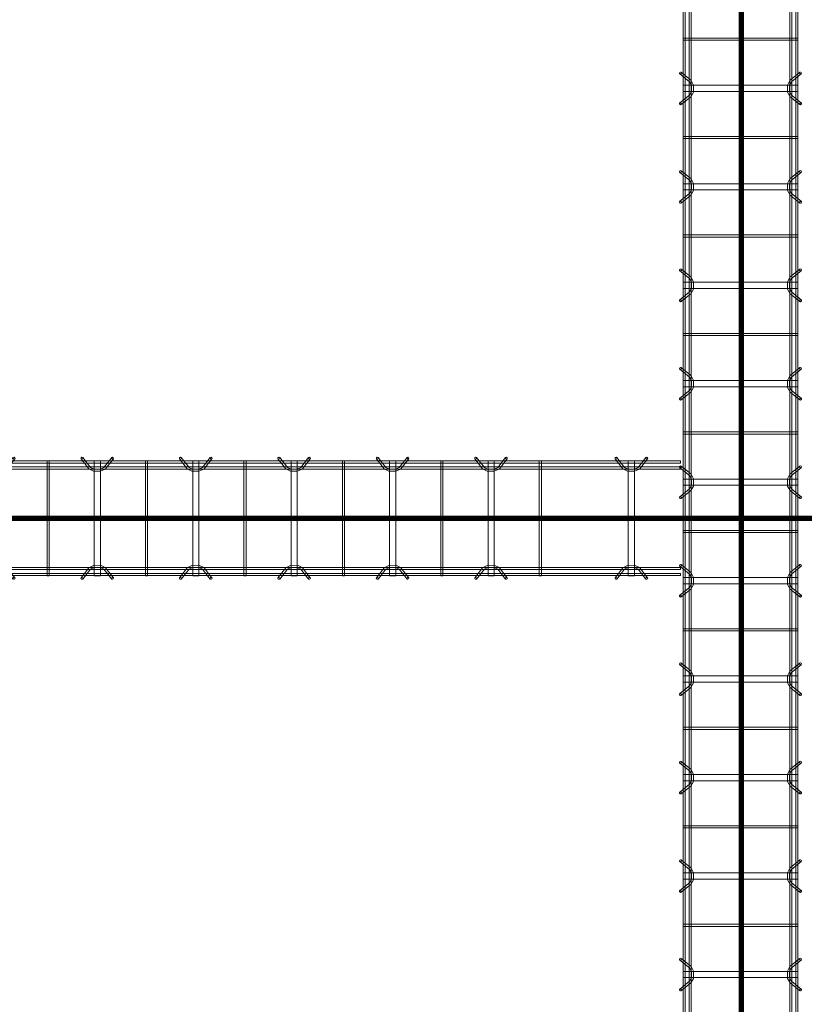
# Model space of a CAD drawing. Header units: inches. Extents: x -4136 to 1945, y -6639 to 12387.
# Tile 458 of 656: x -2752 to -2656, y 11068 to 11188. Entities that reach past the tile are written whole.
import ezdxf

# ---------------------------------------------------------------- set-up
doc = ezdxf.new("R2010")
doc.units = ezdxf.units.IN
doc.header["$MEASUREMENT"] = 0
doc.layers.add('A-GENM', color=7, linetype='Continuous', lineweight=9)
doc.layers.add('S-BEAM', color=7, linetype='Continuous', lineweight=9)

# ---------------------------------------------------------------- blocks, each defined once
blk = doc.blocks.new('Dowel bar assembly - Dowel bar assembly-669756-SLAB ON GROUND JOINTS')
at = {"layer": 'S-BEAM', "color": 253, "true_color": 0xaaaaaa}
for p, q in [((2175, 1.98), (0, 1.98)), ((0, 1.72), (2175, 1.72)), ((2175, 1.25), (0, 1.25)), ((1168.02, 2.23), (1168.97, 1.03)), ((1169.18, 1.19), (1168.23, 2.39)), ((1169.62, 1.99), (1169.62, -12.01)), ((1170.38, 1.99), (1169.62, 1.99)), ((1169.62, 1.99), (1170.38, 1.99)), ((1170.38, -12.01), (1170.38, 1.99)), ((1171.76, 2.39), (1170.81, 1.19)), ((1171.01, 1.03), (1171.96, 2.23)), ((1175.87, 1.99), (1175.87, -12.01)), ((1176.13, 1.99), (1175.87, 1.99)), ((1175.87, 1.99), (1176.13, 1.99)), ((1176.13, -12.01), (1176.13, 1.99)), ((1180.02, 2.23), (1180.97, 1.03)), ((1181.18, 1.19), (1180.23, 2.39)), ((1181.62, 1.99), (1181.62, -12.01)), ((1182.38, 1.99), (1181.62, 1.99)), ((1181.62, 1.99), (1182.38, 1.99)), ((1182.38, -12.01), (1182.38, 1.99)), ((1183.76, 2.39), (1182.81, 1.19)), ((1183.01, 1.03), (1183.96, 2.23)), ((1187.87, 1.99), (1187.87, -12.01)), ((1188.13, 1.99), (1187.87, 1.99)), ((1187.87, 1.99), (1188.13, 1.99)), ((1188.13, -12.01), (1188.13, 1.99)), ((1192.02, 2.23), (1192.97, 1.03)), ((1193.18, 1.19), (1192.23, 2.39)), ((1193.62, 1.99), (1193.62, -12.01)), ((1194.38, 1.99), (1193.62, 1.99)), ((1193.62, 1.99), (1194.38, 1.99)), ((1194.38, -12.01), (1194.38, 1.99)), ((1195.76, 2.39), (1194.81, 1.19)), ((1195.01, 1.03), (1195.96, 2.23)), ((1199.87, 1.99), (1199.87, -12.01)), ((1200.13, 1.99), (1199.87, 1.99)), ((1199.87, 1.99), (1200.13, 1.99)), ((1200.13, -12.01), (1200.13, 1.99)), ((1204.02, 2.23), (1204.97, 1.03)), ((1205.18, 1.19), (1204.23, 2.39)), ((1205.62, 1.99), (1205.62, -12.01)), ((1206.38, 1.99), (1205.62, 1.99)), ((1205.62, 1.99), (1206.38, 1.99)), ((1206.38, -12.01), (1206.38, 1.99)), ((1207.76, 2.39), (1206.81, 1.19)), ((1207.01, 1.03), (1207.96, 2.23)), ((1211.87, 1.99), (1211.87, -12.01)), ((1212.13, 1.99), (1211.87, 1.99)), ((1211.87, 1.99), (1212.13, 1.99)), ((1212.13, -12.01), (1212.13, 1.99)), ((1216.02, 2.23), (1216.97, 1.03)), ((1217.18, 1.19), (1216.23, 2.39)), ((1217.62, 1.99), (1217.62, -12.01)), ((1218.38, 1.99), (1217.62, 1.99)), ((1217.62, 1.99), (1218.38, 1.99)), ((1218.38, -12.01), (1218.38, 1.99)), ((1219.76, 2.39), (1218.81, 1.19)), ((1219.01, 1.03), (1219.96, 2.23)), ((1223.87, 1.99), (1223.87, -12.01)), ((1224.13, 1.99), (1223.87, 1.99)), ((1223.87, 1.99), (1224.13, 1.99)), ((1224.13, -12.01), (1224.13, 1.99)), ((1228.02, 2.23), (1228.97, 1.03)), ((1229.18, 1.19), (1228.23, 2.39)), ((1229.62, 1.99), (1229.62, -12.01)), ((1230.38, 1.99), (1229.62, 1.99)), ((1229.62, 1.99), (1230.38, 1.99)), ((1230.38, -12.01), (1230.38, 1.99)), ((1231.76, 2.39), (1230.81, 1.19)), ((1231.01, 1.03), (1231.96, 2.23)), ((1235.87, 1.99), (1235.87, -12.01)), ((1236.13, 1.99), (1235.87, 1.99)), ((1235.87, 1.99), (1236.13, 1.99)), ((1236.13, -12.01), (1236.13, 1.99)), ((1240.02, 2.23), (1240.97, 1.03)), ((1241.18, 1.19), (1240.23, 2.39)), ((1241.62, 1.99), (1241.62, -12.01)), ((1242.38, 1.99), (1241.62, 1.99)), ((1241.62, 1.99), (1242.38, 1.99)), ((1242.38, -12.01), (1242.38, 1.99)), ((1243.76, 2.39), (1242.81, 1.19)), ((1243.01, 1.03), (1243.96, 2.23)), ((1247.87, 1.99), (1247.87, -12.01)), ((1248.13, 1.99), (1247.87, 1.99)), ((1247.87, 1.99), (1248.13, 1.99)), ((1248.13, -12.01), (1248.13, 1.99)), ((1252.02, 2.23), (1252.97, 1.03)), ((1253.18, 1.19), (1252.23, 2.39)), ((1253.62, 1.99), (1253.62, -12.01)), ((1254.38, 1.99), (1253.62, 1.99)), ((1253.62, 1.99), (1254.38, 1.99)), ((1254.38, -12.01), (1254.38, 1.99)), ((1255.76, 2.39), (1254.81, 1.19)), ((1255.01, 1.03), (1255.96, 2.23)), ((1259.87, 1.99), (1259.87, -12.01)), ((1260.13, 1.99), (1259.87, 1.99)), ((1259.87, 1.99), (1260.13, 1.99)), ((1260.13, -12.01), (1260.13, 1.99)), ((1264.02, 2.23), (1264.97, 1.03)), ((1265.18, 1.19), (1264.23, 2.39)), ((1265.62, 1.99), (1265.62, -12.01)), ((1266.38, 1.99), (1265.62, 1.99)), ((1265.62, 1.99), (1266.38, 1.99)), ((1266.38, -12.01), (1266.38, 1.99)), ((1267.76, 2.39), (1266.81, 1.19)), ((1267.01, 1.03), (1267.96, 2.23)), ((1271.87, 1.99), (1271.87, -12.01)), ((1272.13, 1.99), (1271.87, 1.99)), ((1271.87, 1.99), (1272.13, 1.99)), ((1272.13, -12.01), (1272.13, 1.99)), ((1276.02, 2.23), (1276.97, 1.03)), ((1277.18, 1.19), (1276.23, 2.39)), ((1277.62, 1.99), (1277.62, -12.01)), ((1278.38, 1.99), (1277.62, 1.99)), ((1277.62, 1.99), (1278.38, 1.99)), ((1278.38, -12.01), (1278.38, 1.99)), ((1279.76, 2.39), (1278.81, 1.19)), ((1279.01, 1.03), (1279.96, 2.23)), ((1283.87, 1.99), (1283.87, -12.01)), ((1284.13, 1.99), (1283.87, 1.99)), ((1283.87, 1.99), (1284.13, 1.99)), ((1284.13, -12.01), (1284.13, 1.99)), ((0, 0.99), (2175, 0.99)), ((2175, -11.01), (0, -11.01)), ((0, -11.27), (2175, -11.27)), ((2175, -11.74), (0, -11.74)), ((0, -12), (2175, -12)), ((1168.97, -11.05), (1168.02, -12.25)), ((1168.23, -12.41), (1169.18, -11.21)), ((1170.81, -11.21), (1171.76, -12.41)), ((1171.96, -12.25), (1171.01, -11.05)), ((1180.97, -11.05), (1180.02, -12.25)), ((1180.23, -12.41), (1181.18, -11.21)), ((1182.81, -11.21), (1183.76, -12.41)), ((1183.96, -12.25), (1183.01, -11.05)), ((1192.97, -11.05), (1192.02, -12.25)), ((1192.23, -12.41), (1193.18, -11.21)), ((1194.81, -11.21), (1195.76, -12.41)), ((1195.96, -12.25), (1195.01, -11.05)), ((1204.97, -11.05), (1204.02, -12.25)), ((1204.23, -12.41), (1205.18, -11.21)), ((1206.81, -11.21), (1207.76, -12.41)), ((1207.96, -12.25), (1207.01, -11.05)), ((1216.97, -11.05), (1216.02, -12.25)), ((1216.23, -12.41), (1217.18, -11.21)), ((1218.81, -11.21), (1219.76, -12.41)), ((1219.96, -12.25), (1219.01, -11.05)), ((1228.97, -11.05), (1228.02, -12.25)), ((1228.23, -12.41), (1229.18, -11.21)), ((1230.81, -11.21), (1231.76, -12.41)), ((1231.96, -12.25), (1231.01, -11.05)), ((1240.97, -11.05), (1240.02, -12.25)), ((1240.23, -12.41), (1241.18, -11.21)), ((1242.81, -11.21), (1243.76, -12.41)), ((1243.96, -12.25), (1243.01, -11.05)), ((1252.97, -11.05), (1252.02, -12.25)), ((1252.23, -12.41), (1253.18, -11.21)), ((1254.81, -11.21), (1255.76, -12.41)), ((1255.96, -12.25), (1255.01, -11.05)), ((1264.97, -11.05), (1264.02, -12.25)), ((1264.23, -12.41), (1265.18, -11.21)), ((1266.81, -11.21), (1267.76, -12.41)), ((1267.96, -12.25), (1267.01, -11.05)), ((1276.97, -11.05), (1276.02, -12.25)), ((1276.23, -12.41), (1277.18, -11.21)), ((1278.81, -11.21), (1279.76, -12.41)), ((1279.96, -12.25), (1279.01, -11.05)), ((1170.38, -12.01), (1169.62, -12.01)), ((1169.62, -12.01), (1170.38, -12.01)), ((1176.13, -12.01), (1175.87, -12.01)), ((1175.87, -12.01), (1176.13, -12.01)), ((1182.38, -12.01), (1181.62, -12.01)), ((1181.62, -12.01), (1182.38, -12.01)), ((1188.13, -12.01), (1187.87, -12.01)), ((1187.87, -12.01), (1188.13, -12.01)), ((1194.38, -12.01), (1193.62, -12.01)), ((1193.62, -12.01), (1194.38, -12.01)), ((1200.13, -12.01), (1199.87, -12.01)), ((1199.87, -12.01), (1200.13, -12.01)), ((1206.38, -12.01), (1205.62, -12.01)), ((1205.62, -12.01), (1206.38, -12.01)), ((1212.13, -12.01), (1211.87, -12.01)), ((1211.87, -12.01), (1212.13, -12.01)), ((1218.38, -12.01), (1217.62, -12.01)), ((1217.62, -12.01), (1218.38, -12.01)), ((1224.13, -12.01), (1223.87, -12.01)), ((1223.87, -12.01), (1224.13, -12.01)), ((1230.38, -12.01), (1229.62, -12.01)), ((1229.62, -12.01), (1230.38, -12.01)), ((1236.13, -12.01), (1235.87, -12.01)), ((1235.87, -12.01), (1236.13, -12.01)), ((1242.38, -12.01), (1241.62, -12.01)), ((1241.62, -12.01), (1242.38, -12.01)), ((1248.13, -12.01), (1247.87, -12.01)), ((1247.87, -12.01), (1248.13, -12.01)), ((1254.38, -12.01), (1253.62, -12.01)), ((1253.62, -12.01), (1254.38, -12.01)), ((1260.13, -12.01), (1259.87, -12.01)), ((1259.87, -12.01), (1260.13, -12.01)), ((1266.38, -12.01), (1265.62, -12.01)), ((1265.62, -12.01), (1266.38, -12.01)), ((1272.13, -12.01), (1271.87, -12.01)), ((1271.87, -12.01), (1272.13, -12.01)), ((1278.38, -12.01), (1277.62, -12.01)), ((1277.62, -12.01), (1278.38, -12.01)), ((1284.13, -12.01), (1283.87, -12.01)), ((1283.87, -12.01), (1284.13, -12.01))]:
    blk.add_line(p, q, dxfattribs=at)
at = {"layer": 'S-BEAM', "color": 253, "true_color": 0xaaaaaa, "flags": 128}
for points in [[(1168.97, 1.03), (1169.53, 0.73), (1170.39, 0.72), (1170.97, 0.99), (1171.01, 1.03)], [(1169.18, 1.19), (1169.62, 0.97), (1170.38, 0.98), (1170.81, 1.19)], [(1180.97, 1.03), (1181.53, 0.73), (1182.39, 0.72), (1182.97, 0.99), (1183.01, 1.03)], [(1181.18, 1.19), (1181.62, 0.97), (1182.38, 0.98), (1182.81, 1.19)], [(1192.97, 1.03), (1193.53, 0.73), (1194.39, 0.72), (1194.97, 0.99), (1195.01, 1.03)], [(1193.18, 1.19), (1193.62, 0.97), (1194.38, 0.98), (1194.81, 1.19)], [(1204.97, 1.03), (1205.53, 0.73), (1206.39, 0.72), (1206.97, 0.99), (1207.01, 1.03)], [(1205.18, 1.19), (1205.62, 0.97), (1206.38, 0.98), (1206.81, 1.19)], [(1216.97, 1.03), (1217.53, 0.73), (1218.39, 0.72), (1218.97, 0.99), (1219.01, 1.03)], [(1217.18, 1.19), (1217.62, 0.97), (1218.38, 0.98), (1218.81, 1.19)], [(1228.97, 1.03), (1229.53, 0.73), (1230.39, 0.72), (1230.97, 0.99), (1231.01, 1.03)], [(1229.18, 1.19), (1229.62, 0.97), (1230.38, 0.98), (1230.81, 1.19)], [(1240.97, 1.03), (1241.53, 0.73), (1242.39, 0.72), (1242.97, 0.99), (1243.01, 1.03)], [(1241.18, 1.19), (1241.62, 0.97), (1242.38, 0.98), (1242.81, 1.19)], [(1252.97, 1.03), (1253.53, 0.73), (1254.39, 0.72), (1254.97, 0.99), (1255.01, 1.03)], [(1253.18, 1.19), (1253.62, 0.97), (1254.38, 0.98), (1254.81, 1.19)], [(1264.97, 1.03), (1265.53, 0.73), (1266.39, 0.72), (1266.97, 0.99), (1267.01, 1.03)], [(1265.18, 1.19), (1265.62, 0.97), (1266.38, 0.98), (1266.81, 1.19)], [(1276.97, 1.03), (1277.53, 0.73), (1278.39, 0.72), (1278.97, 0.99), (1279.01, 1.03)], [(1277.18, 1.19), (1277.62, 0.97), (1278.38, 0.98), (1278.81, 1.19)], [(1168.97, -11.05), (1169.53, -10.75), (1170.39, -10.74), (1170.97, -11.01), (1171.01, -11.05)], [(1180.97, -11.05), (1181.53, -10.75), (1182.39, -10.74), (1182.97, -11.01), (1183.01, -11.05)], [(1192.97, -11.05), (1193.53, -10.75), (1194.39, -10.74), (1194.97, -11.01), (1195.01, -11.05)], [(1204.97, -11.05), (1205.53, -10.75), (1206.39, -10.74), (1206.97, -11.01), (1207.01, -11.05)], [(1216.97, -11.05), (1217.53, -10.75), (1218.39, -10.74), (1218.97, -11.01), (1219.01, -11.05)], [(1228.97, -11.05), (1229.53, -10.75), (1230.39, -10.74), (1230.97, -11.01), (1231.01, -11.05)], [(1240.97, -11.05), (1241.53, -10.75), (1242.39, -10.74), (1242.97, -11.01), (1243.01, -11.05)], [(1252.97, -11.05), (1253.53, -10.75), (1254.39, -10.74), (1254.97, -11.01), (1255.01, -11.05)], [(1264.97, -11.05), (1265.53, -10.75), (1266.39, -10.74), (1266.97, -11.01), (1267.01, -11.05)], [(1276.97, -11.05), (1277.53, -10.75), (1278.39, -10.74), (1278.97, -11.01), (1279.01, -11.05)], [(1169.18, -11.21), (1169.62, -10.99), (1170.38, -11), (1170.81, -11.21)], [(1181.18, -11.21), (1181.62, -10.99), (1182.38, -11), (1182.81, -11.21)], [(1193.18, -11.21), (1193.62, -10.99), (1194.38, -11), (1194.81, -11.21)], [(1205.18, -11.21), (1205.62, -10.99), (1206.38, -11), (1206.81, -11.21)], [(1217.18, -11.21), (1217.62, -10.99), (1218.38, -11), (1218.81, -11.21)], [(1229.18, -11.21), (1229.62, -10.99), (1230.38, -11), (1230.81, -11.21)], [(1241.18, -11.21), (1241.62, -10.99), (1242.38, -11), (1242.81, -11.21)], [(1253.18, -11.21), (1253.62, -10.99), (1254.38, -11), (1254.81, -11.21)], [(1265.18, -11.21), (1265.62, -10.99), (1266.38, -11), (1266.81, -11.21)], [(1277.18, -11.21), (1277.62, -10.99), (1278.38, -11), (1278.81, -11.21)]]:
    blk.add_lwpolyline(points, dxfattribs=at)
at = {"layer": 'S-BEAM', "color": 253, "true_color": 0xaaaaaa}
for centre, major_axis, start_param, end_param in [((1168.12, 2.31), (0.101, 0.08), 5.709265, 8.850858), ((1171.86, 2.31), (-0.101, 0.08), 3.715513, 6.857105), ((1180.12, 2.31), (0.101, 0.08), 5.709265, 8.850858), ((1183.86, 2.31), (-0.101, 0.08), 3.715513, 6.857105), ((1192.12, 2.31), (0.101, 0.08), 5.709265, 8.850858), ((1195.86, 2.31), (-0.101, 0.08), 3.715513, 6.857105), ((1204.12, 2.31), (0.101, 0.08), 5.709265, 8.850858), ((1207.86, 2.31), (-0.101, 0.08), 3.715513, 6.857105), ((1216.12, 2.31), (0.101, 0.08), 5.709265, 8.850858), ((1219.86, 2.31), (-0.101, 0.08), 3.715513, 6.857105), ((1228.12, 2.31), (0.101, 0.08), 5.709265, 8.850858), ((1231.86, 2.31), (-0.101, 0.08), 3.715513, 6.857105), ((1240.12, 2.31), (0.101, 0.08), 5.709265, 8.850858), ((1243.86, 2.31), (-0.101, 0.08), 3.715513, 6.857105), ((1252.12, 2.31), (0.101, 0.08), 5.709265, 8.850858), ((1255.86, 2.31), (-0.101, 0.08), 3.715513, 6.857105), ((1264.12, 2.31), (0.101, 0.08), 5.709265, 8.850858), ((1267.86, 2.31), (-0.101, 0.08), 3.715513, 6.857105), ((1276.12, 2.31), (0.101, 0.08), 5.709265, 8.850858), ((1279.86, 2.31), (-0.101, 0.08), 3.715513, 6.857105), ((1168.12, 2.31), (0.101, 0.08), 2.567673, 5.709265), ((1171.86, 2.31), (-0.101, 0.08), 0.57392, 3.715513), ((1180.12, 2.31), (0.101, 0.08), 2.567673, 5.709265), ((1183.86, 2.31), (-0.101, 0.08), 0.57392, 3.715513), ((1192.12, 2.31), (0.101, 0.08), 2.567673, 5.709265), ((1195.86, 2.31), (-0.101, 0.08), 0.57392, 3.715513), ((1204.12, 2.31), (0.101, 0.08), 2.567673, 5.709265), ((1207.86, 2.31), (-0.101, 0.08), 0.57392, 3.715513), ((1216.12, 2.31), (0.101, 0.08), 2.567673, 5.709265), ((1219.86, 2.31), (-0.101, 0.08), 0.57392, 3.715513), ((1228.12, 2.31), (0.101, 0.08), 2.567673, 5.709265), ((1231.86, 2.31), (-0.101, 0.08), 0.57392, 3.715513), ((1240.12, 2.31), (0.101, 0.08), 2.567673, 5.709265), ((1243.86, 2.31), (-0.101, 0.08), 0.57392, 3.715513), ((1252.12, 2.31), (0.101, 0.08), 2.567673, 5.709265), ((1255.86, 2.31), (-0.101, 0.08), 0.57392, 3.715513), ((1264.12, 2.31), (0.101, 0.08), 2.567673, 5.709265), ((1267.86, 2.31), (-0.101, 0.08), 0.57392, 3.715513), ((1276.12, 2.31), (0.101, 0.08), 2.567673, 5.709265), ((1279.86, 2.31), (-0.101, 0.08), 0.57392, 3.715513), ((1168.12, -12.33), (-0.101, 0.08), 3.715513, 6.857105), ((1168.12, -12.33), (-0.101, 0.08), 0.57392, 3.715513), ((1171.86, -12.33), (0.101, 0.08), 5.709265, 8.850858), ((1171.86, -12.33), (0.101, 0.08), 2.567673, 5.709265), ((1180.12, -12.33), (-0.101, 0.08), 3.715513, 6.857105), ((1180.12, -12.33), (-0.101, 0.08), 0.57392, 3.715513), ((1183.86, -12.33), (0.101, 0.08), 5.709265, 8.850858), ((1183.86, -12.33), (0.101, 0.08), 2.567673, 5.709265), ((1192.12, -12.33), (-0.101, 0.08), 3.715513, 6.857105), ((1192.12, -12.33), (-0.101, 0.08), 0.57392, 3.715513), ((1195.86, -12.33), (0.101, 0.08), 5.709265, 8.850858), ((1195.86, -12.33), (0.101, 0.08), 2.567673, 5.709265), ((1204.12, -12.33), (-0.101, 0.08), 3.715513, 6.857105), ((1204.12, -12.33), (-0.101, 0.08), 0.57392, 3.715513), ((1207.86, -12.33), (0.101, 0.08), 5.709265, 8.850858), ((1207.86, -12.33), (0.101, 0.08), 2.567673, 5.709265), ((1216.12, -12.33), (-0.101, 0.08), 3.715513, 6.857105), ((1216.12, -12.33), (-0.101, 0.08), 0.57392, 3.715513), ((1219.86, -12.33), (0.101, 0.08), 5.709265, 8.850858), ((1219.86, -12.33), (0.101, 0.08), 2.567673, 5.709265), ((1228.12, -12.33), (-0.101, 0.08), 3.715513, 6.857105), ((1228.12, -12.33), (-0.101, 0.08), 0.57392, 3.715513), ((1231.86, -12.33), (0.101, 0.08), 5.709265, 8.850858), ((1231.86, -12.33), (0.101, 0.08), 2.567673, 5.709265), ((1240.12, -12.33), (-0.101, 0.08), 3.715513, 6.857105), ((1240.12, -12.33), (-0.101, 0.08), 0.57392, 3.715513), ((1243.86, -12.33), (0.101, 0.08), 5.709265, 8.850858), ((1243.86, -12.33), (0.101, 0.08), 2.567673, 5.709265), ((1252.12, -12.33), (-0.101, 0.08), 3.715513, 6.857105), ((1252.12, -12.33), (-0.101, 0.08), 0.57392, 3.715513), ((1255.86, -12.33), (0.101, 0.08), 5.709265, 8.850858), ((1255.86, -12.33), (0.101, 0.08), 2.567673, 5.709265), ((1264.12, -12.33), (-0.101, 0.08), 3.715513, 6.857105), ((1264.12, -12.33), (-0.101, 0.08), 0.57392, 3.715513), ((1267.86, -12.33), (0.101, 0.08), 5.709265, 8.850858), ((1267.86, -12.33), (0.101, 0.08), 2.567673, 5.709265), ((1276.12, -12.33), (-0.101, 0.08), 3.715513, 6.857105), ((1276.12, -12.33), (-0.101, 0.08), 0.57392, 3.715513), ((1279.86, -12.33), (0.101, 0.08), 5.709265, 8.850858), ((1279.86, -12.33), (0.101, 0.08), 2.567673, 5.709265)]:
    blk.add_ellipse(centre, major_axis=major_axis, ratio=0.816528, start_param=start_param, end_param=end_param, dxfattribs=at)
blk = doc.blocks.new('Dowel bar assembly - Dowel bar assembly-673887-SLAB ON GROUND JOINTS')
at = {"layer": 'S-BEAM', "color": 253, "true_color": 0xaaaaaa}
for p, q in [((149.1, 1.98), (0, 1.98)), ((0, 1.98), (0, 1.72)), ((0, 1.72), (0, 1.98)), ((0, 1.72), (149.1, 1.72)), ((149.1, 1.25), (0, 1.25)), ((0, 0.99), (0, 1.25)), ((0, 1.25), (0, 0.99)), ((4.02, 2.23), (4.97, 1.03)), ((5.18, 1.19), (4.23, 2.39)), ((5.63, 1.99), (5.63, -12.01)), ((6.38, 1.99), (5.63, 1.99)), ((5.63, 1.99), (6.38, 1.99)), ((6.38, -12.01), (6.38, 1.99)), ((7.76, 2.39), (6.81, 1.19)), ((7.01, 1.03), (7.96, 2.23)), ((11.87, 1.99), (11.87, -12.01)), ((12.13, 1.99), (11.87, 1.99)), ((11.87, 1.99), (12.13, 1.99)), ((12.13, -12.01), (12.13, 1.99)), ((16.02, 2.23), (16.97, 1.03)), ((17.18, 1.19), (16.23, 2.39)), ((17.63, 1.99), (17.63, -12.01)), ((18.38, 1.99), (17.63, 1.99)), ((17.63, 1.99), (18.38, 1.99)), ((18.38, -12.01), (18.38, 1.99)), ((19.76, 2.39), (18.81, 1.19)), ((19.01, 1.03), (19.96, 2.23)), ((23.87, 1.99), (23.87, -12.01)), ((24.13, 1.99), (23.87, 1.99)), ((23.87, 1.99), (24.13, 1.99)), ((24.13, -12.01), (24.13, 1.99)), ((28.02, 2.23), (28.97, 1.03)), ((29.18, 1.19), (28.23, 2.39)), ((29.63, 1.99), (29.63, -12.01)), ((30.38, 1.99), (29.63, 1.99)), ((29.63, 1.99), (30.38, 1.99)), ((30.38, -12.01), (30.38, 1.99)), ((31.76, 2.39), (30.81, 1.19)), ((31.01, 1.03), (31.96, 2.23)), ((35.87, 1.99), (35.87, -12.01)), ((36.13, 1.99), (35.87, 1.99)), ((35.87, 1.99), (36.13, 1.99)), ((36.13, -12.01), (36.13, 1.99)), ((40.02, 2.23), (40.97, 1.03)), ((41.18, 1.19), (40.23, 2.39)), ((41.63, 1.99), (41.63, -12.01)), ((42.38, 1.99), (41.63, 1.99)), ((41.63, 1.99), (42.38, 1.99)), ((42.38, -12.01), (42.38, 1.99)), ((43.76, 2.39), (42.81, 1.19)), ((43.01, 1.03), (43.96, 2.23)), ((47.87, 1.99), (47.87, -12.01)), ((48.13, 1.99), (47.87, 1.99)), ((47.87, 1.99), (48.13, 1.99)), ((48.13, -12.01), (48.13, 1.99)), ((52.02, 2.23), (52.97, 1.03)), ((53.18, 1.19), (52.23, 2.39)), ((53.63, 1.99), (53.63, -12.01)), ((54.38, 1.99), (53.63, 1.99)), ((53.63, 1.99), (54.38, 1.99)), ((54.38, -12.01), (54.38, 1.99)), ((55.76, 2.39), (54.81, 1.19)), ((55.01, 1.03), (55.96, 2.23)), ((59.87, 1.99), (59.87, -12.01)), ((60.13, 1.99), (59.87, 1.99)), ((59.87, 1.99), (60.13, 1.99)), ((60.13, -12.01), (60.13, 1.99)), ((64.02, 2.23), (64.97, 1.03)), ((65.18, 1.19), (64.23, 2.39)), ((65.63, 1.99), (65.63, -12.01)), ((66.38, 1.99), (65.63, 1.99)), ((65.63, 1.99), (66.38, 1.99)), ((66.38, -12.01), (66.38, 1.99)), ((67.76, 2.39), (66.81, 1.19)), ((67.01, 1.03), (67.96, 2.23)), ((71.87, 1.99), (71.87, -12.01)), ((72.13, 1.99), (71.87, 1.99)), ((71.87, 1.99), (72.13, 1.99)), ((72.13, -12.01), (72.13, 1.99)), ((76.02, 2.23), (76.97, 1.03)), ((77.18, 1.19), (76.23, 2.39)), ((77.63, 1.99), (77.63, -12.01)), ((78.38, 1.99), (77.63, 1.99)), ((77.63, 1.99), (78.38, 1.99)), ((78.38, -12.01), (78.38, 1.99)), ((79.76, 2.39), (78.81, 1.19)), ((79.01, 1.03), (79.96, 2.23)), ((83.87, 1.99), (83.87, -12.01)), ((84.13, 1.99), (83.87, 1.99)), ((83.87, 1.99), (84.13, 1.99)), ((84.13, -12.01), (84.13, 1.99)), ((88.02, 2.23), (88.97, 1.03)), ((89.18, 1.19), (88.23, 2.39)), ((89.63, 1.99), (89.63, -12.01)), ((90.38, 1.99), (89.63, 1.99)), ((89.63, 1.99), (90.38, 1.99)), ((90.38, -12.01), (90.38, 1.99)), ((91.76, 2.39), (90.81, 1.19)), ((91.01, 1.03), (91.96, 2.23)), ((95.87, 1.99), (95.87, -12.01)), ((96.13, 1.99), (95.87, 1.99)), ((95.87, 1.99), (96.13, 1.99)), ((96.13, -12.01), (96.13, 1.99)), ((100.02, 2.23), (100.97, 1.03)), ((101.18, 1.19), (100.23, 2.39)), ((101.63, 1.99), (101.63, -12.01)), ((102.38, 1.99), (101.63, 1.99)), ((101.63, 1.99), (102.38, 1.99)), ((102.38, -12.01), (102.38, 1.99)), ((103.76, 2.39), (102.81, 1.19)), ((103.01, 1.03), (103.96, 2.23)), ((107.87, 1.99), (107.87, -12.01)), ((108.13, 1.99), (107.87, 1.99)), ((107.87, 1.99), (108.13, 1.99)), ((108.13, -12.01), (108.13, 1.99)), ((112.02, 2.23), (112.97, 1.03)), ((113.18, 1.19), (112.23, 2.39)), ((113.63, 1.99), (113.63, -12.01)), ((114.38, 1.99), (113.63, 1.99)), ((113.63, 1.99), (114.38, 1.99)), ((114.38, -12.01), (114.38, 1.99)), ((115.76, 2.39), (114.81, 1.19)), ((115.01, 1.03), (115.96, 2.23)), ((119.87, 1.99), (119.87, -12.01)), ((120.13, 1.99), (119.87, 1.99)), ((119.87, 1.99), (120.13, 1.99)), ((120.13, -12.01), (120.13, 1.99)), ((124.02, 2.23), (124.97, 1.03)), ((125.18, 1.19), (124.23, 2.39)), ((125.63, 1.99), (125.63, -12.01)), ((126.38, 1.99), (125.63, 1.99)), ((125.63, 1.99), (126.38, 1.99)), ((126.38, -12.01), (126.38, 1.99)), ((127.76, 2.39), (126.81, 1.19)), ((127.01, 1.03), (127.96, 2.23)), ((131.87, 1.99), (131.87, -12.01)), ((132.13, 1.99), (131.87, 1.99)), ((131.87, 1.99), (132.13, 1.99)), ((132.13, -12.01), (132.13, 1.99)), ((141.13, 2.23), (142.08, 1.03)), ((142.28, 1.19), (141.33, 2.39)), ((142.73, 1.99), (142.73, -12.01)), ((143.48, 1.99), (142.73, 1.99)), ((142.73, 1.99), (143.48, 1.99)), ((143.48, -12.01), (143.48, 1.99)), ((144.86, 2.39), (143.91, 1.19)), ((144.12, 1.03), (145.07, 2.23)), ((149.1, 1.98), (149.1, 1.72)), ((149.1, 1.72), (149.1, 1.98)), ((149.1, 0.99), (149.1, 1.25)), ((149.1, 1.25), (149.1, 0.99)), ((0, 0.99), (149.1, 0.99)), ((149.1, -11.01), (0, -11.01)), ((0, -11.27), (0, -11.01)), ((0, -11.01), (0, -11.27)), ((0, -11.27), (149.1, -11.27)), ((149.1, -11.74), (0, -11.74)), ((0, -12), (0, -11.74)), ((0, -11.74), (0, -12)), ((0, -12), (149.1, -12)), ((4.97, -11.05), (4.02, -12.25)), ((4.23, -12.41), (5.18, -11.21)), ((6.81, -11.21), (7.76, -12.41)), ((7.96, -12.25), (7.01, -11.05)), ((16.97, -11.05), (16.02, -12.25)), ((16.23, -12.41), (17.18, -11.21)), ((18.81, -11.21), (19.76, -12.41)), ((19.96, -12.25), (19.01, -11.05)), ((28.97, -11.05), (28.02, -12.25)), ((28.23, -12.41), (29.18, -11.21)), ((30.81, -11.21), (31.76, -12.41)), ((31.96, -12.25), (31.01, -11.05)), ((40.97, -11.05), (40.02, -12.25)), ((40.23, -12.41), (41.18, -11.21)), ((42.81, -11.21), (43.76, -12.41)), ((43.96, -12.25), (43.01, -11.05)), ((52.97, -11.05), (52.02, -12.25)), ((52.23, -12.41), (53.18, -11.21)), ((54.81, -11.21), (55.76, -12.41)), ((55.96, -12.25), (55.01, -11.05)), ((64.97, -11.05), (64.02, -12.25)), ((64.23, -12.41), (65.18, -11.21)), ((66.81, -11.21), (67.76, -12.41)), ((67.96, -12.25), (67.01, -11.05)), ((76.97, -11.05), (76.02, -12.25)), ((76.23, -12.41), (77.18, -11.21)), ((78.81, -11.21), (79.76, -12.41)), ((79.96, -12.25), (79.01, -11.05)), ((88.97, -11.05), (88.02, -12.25)), ((88.23, -12.41), (89.18, -11.21)), ((90.81, -11.21), (91.76, -12.41)), ((91.96, -12.25), (91.01, -11.05)), ((100.97, -11.05), (100.02, -12.25)), ((100.23, -12.41), (101.18, -11.21)), ((102.81, -11.21), (103.76, -12.41)), ((103.96, -12.25), (103.01, -11.05)), ((112.97, -11.05), (112.02, -12.25)), ((112.23, -12.41), (113.18, -11.21)), ((114.81, -11.21), (115.76, -12.41)), ((115.96, -12.25), (115.01, -11.05)), ((124.97, -11.05), (124.02, -12.25)), ((124.23, -12.41), (125.18, -11.21)), ((126.81, -11.21), (127.76, -12.41)), ((127.96, -12.25), (127.01, -11.05)), ((142.08, -11.05), (141.13, -12.25)), ((141.33, -12.41), (142.28, -11.21)), ((143.91, -11.21), (144.86, -12.41)), ((145.07, -12.25), (144.12, -11.05)), ((149.1, -11.27), (149.1, -11.01)), ((149.1, -11.01), (149.1, -11.27)), ((149.1, -12), (149.1, -11.74)), ((149.1, -11.74), (149.1, -12)), ((6.38, -12.01), (5.63, -12.01)), ((5.63, -12.01), (6.38, -12.01)), ((12.13, -12.01), (11.87, -12.01)), ((11.87, -12.01), (12.13, -12.01)), ((18.38, -12.01), (17.63, -12.01)), ((17.63, -12.01), (18.38, -12.01)), ((24.13, -12.01), (23.87, -12.01)), ((23.87, -12.01), (24.13, -12.01)), ((30.38, -12.01), (29.63, -12.01)), ((29.63, -12.01), (30.38, -12.01)), ((36.13, -12.01), (35.87, -12.01)), ((35.87, -12.01), (36.13, -12.01)), ((42.38, -12.01), (41.63, -12.01)), ((41.63, -12.01), (42.38, -12.01)), ((48.13, -12.01), (47.87, -12.01)), ((47.87, -12.01), (48.13, -12.01)), ((54.38, -12.01), (53.63, -12.01)), ((53.63, -12.01), (54.38, -12.01)), ((60.13, -12.01), (59.87, -12.01)), ((59.87, -12.01), (60.13, -12.01)), ((66.38, -12.01), (65.63, -12.01)), ((65.63, -12.01), (66.38, -12.01)), ((72.13, -12.01), (71.87, -12.01)), ((71.87, -12.01), (72.13, -12.01)), ((78.38, -12.01), (77.63, -12.01)), ((77.63, -12.01), (78.38, -12.01)), ((84.13, -12.01), (83.87, -12.01)), ((83.87, -12.01), (84.13, -12.01)), ((90.38, -12.01), (89.63, -12.01)), ((89.63, -12.01), (90.38, -12.01)), ((96.13, -12.01), (95.87, -12.01)), ((95.87, -12.01), (96.13, -12.01)), ((102.38, -12.01), (101.63, -12.01)), ((101.63, -12.01), (102.38, -12.01)), ((108.13, -12.01), (107.87, -12.01)), ((107.87, -12.01), (108.13, -12.01)), ((114.38, -12.01), (113.63, -12.01)), ((113.63, -12.01), (114.38, -12.01)), ((120.13, -12.01), (119.87, -12.01)), ((119.87, -12.01), (120.13, -12.01)), ((126.38, -12.01), (125.63, -12.01)), ((125.63, -12.01), (126.38, -12.01)), ((132.13, -12.01), (131.87, -12.01)), ((131.87, -12.01), (132.13, -12.01)), ((143.48, -12.01), (142.73, -12.01)), ((142.73, -12.01), (143.48, -12.01))]:
    blk.add_line(p, q, dxfattribs=at)
at = {"layer": 'S-BEAM', "color": 253, "true_color": 0xaaaaaa, "flags": 128}
for points in [[(4.97, 1.03), (5.53, 0.73), (6.39, 0.72), (6.97, 0.99), (7.01, 1.03)], [(5.18, 1.19), (5.62, 0.97), (6.38, 0.98), (6.81, 1.19)], [(16.97, 1.03), (17.53, 0.73), (18.39, 0.72), (18.97, 0.99), (19.01, 1.03)], [(17.18, 1.19), (17.62, 0.97), (18.38, 0.98), (18.81, 1.19)], [(28.97, 1.03), (29.53, 0.73), (30.39, 0.72), (30.97, 0.99), (31.01, 1.03)], [(29.18, 1.19), (29.62, 0.97), (30.38, 0.98), (30.81, 1.19)], [(40.97, 1.03), (41.53, 0.73), (42.39, 0.72), (42.97, 0.99), (43.01, 1.03)], [(41.18, 1.19), (41.62, 0.97), (42.38, 0.98), (42.81, 1.19)], [(52.97, 1.03), (53.53, 0.73), (54.39, 0.72), (54.97, 0.99), (55.01, 1.03)], [(53.18, 1.19), (53.62, 0.97), (54.38, 0.98), (54.81, 1.19)], [(64.97, 1.03), (65.53, 0.73), (66.39, 0.72), (66.97, 0.99), (67.01, 1.03)], [(65.18, 1.19), (65.62, 0.97), (66.38, 0.98), (66.81, 1.19)], [(76.97, 1.03), (77.53, 0.73), (78.39, 0.72), (78.97, 0.99), (79.01, 1.03)], [(77.18, 1.19), (77.62, 0.97), (78.38, 0.98), (78.81, 1.19)], [(88.97, 1.03), (89.53, 0.73), (90.39, 0.72), (90.97, 0.99), (91.01, 1.03)], [(89.18, 1.19), (89.62, 0.97), (90.38, 0.98), (90.81, 1.19)], [(100.97, 1.03), (101.53, 0.73), (102.39, 0.72), (102.97, 0.99), (103.01, 1.03)], [(101.18, 1.19), (101.62, 0.97), (102.38, 0.98), (102.81, 1.19)], [(112.97, 1.03), (113.53, 0.73), (114.39, 0.72), (114.97, 0.99), (115.01, 1.03)], [(113.18, 1.19), (113.62, 0.97), (114.38, 0.98), (114.81, 1.19)], [(124.97, 1.03), (125.53, 0.73), (126.39, 0.72), (126.97, 0.99), (127.01, 1.03)], [(125.18, 1.19), (125.62, 0.97), (126.38, 0.98), (126.81, 1.19)], [(142.08, 1.03), (142.63, 0.73), (143.49, 0.72), (144.08, 0.99), (144.12, 1.03)], [(142.28, 1.19), (142.73, 0.97), (143.49, 0.98), (143.91, 1.19)], [(4.97, -11.05), (5.53, -10.75), (6.39, -10.74), (6.97, -11.01), (7.01, -11.05)], [(16.97, -11.05), (17.53, -10.75), (18.39, -10.74), (18.97, -11.01), (19.01, -11.05)], [(28.97, -11.05), (29.53, -10.75), (30.39, -10.74), (30.97, -11.01), (31.01, -11.05)], [(40.97, -11.05), (41.53, -10.75), (42.39, -10.74), (42.97, -11.01), (43.01, -11.05)], [(52.97, -11.05), (53.53, -10.75), (54.39, -10.74), (54.97, -11.01), (55.01, -11.05)], [(64.97, -11.05), (65.53, -10.75), (66.39, -10.74), (66.97, -11.01), (67.01, -11.05)], [(76.97, -11.05), (77.53, -10.75), (78.39, -10.74), (78.97, -11.01), (79.01, -11.05)], [(88.97, -11.05), (89.53, -10.75), (90.39, -10.74), (90.97, -11.01), (91.01, -11.05)], [(100.97, -11.05), (101.53, -10.75), (102.39, -10.74), (102.97, -11.01), (103.01, -11.05)], [(112.97, -11.05), (113.53, -10.75), (114.39, -10.74), (114.97, -11.01), (115.01, -11.05)], [(124.97, -11.05), (125.53, -10.75), (126.39, -10.74), (126.97, -11.01), (127.01, -11.05)], [(142.08, -11.05), (142.63, -10.75), (143.49, -10.74), (144.08, -11.01), (144.12, -11.05)], [(5.18, -11.21), (5.62, -10.99), (6.38, -11), (6.81, -11.21)], [(17.18, -11.21), (17.62, -10.99), (18.38, -11), (18.81, -11.21)], [(29.18, -11.21), (29.62, -10.99), (30.38, -11), (30.81, -11.21)], [(41.18, -11.21), (41.62, -10.99), (42.38, -11), (42.81, -11.21)], [(53.18, -11.21), (53.62, -10.99), (54.38, -11), (54.81, -11.21)], [(65.18, -11.21), (65.62, -10.99), (66.38, -11), (66.81, -11.21)], [(77.18, -11.21), (77.62, -10.99), (78.38, -11), (78.81, -11.21)], [(89.18, -11.21), (89.62, -10.99), (90.38, -11), (90.81, -11.21)], [(101.18, -11.21), (101.62, -10.99), (102.38, -11), (102.81, -11.21)], [(113.18, -11.21), (113.62, -10.99), (114.38, -11), (114.81, -11.21)], [(125.18, -11.21), (125.62, -10.99), (126.38, -11), (126.81, -11.21)], [(142.28, -11.21), (142.73, -10.99), (143.49, -11), (143.91, -11.21)]]:
    blk.add_lwpolyline(points, dxfattribs=at)
at = {"layer": 'S-BEAM', "color": 253, "true_color": 0xaaaaaa}
for centre, major_axis, start_param, end_param in [((4.12, 2.31), (0.101, 0.08), 5.709265, 8.850858), ((7.86, 2.31), (-0.101, 0.08), 3.715513, 6.857105), ((16.12, 2.31), (0.101, 0.08), 5.709265, 8.850858), ((19.86, 2.31), (-0.101, 0.08), 3.715513, 6.857105), ((28.12, 2.31), (0.101, 0.08), 5.709265, 8.850858), ((31.86, 2.31), (-0.101, 0.08), 3.715513, 6.857105), ((40.12, 2.31), (0.101, 0.08), 5.709265, 8.850858), ((43.86, 2.31), (-0.101, 0.08), 3.715513, 6.857105), ((52.12, 2.31), (0.101, 0.08), 5.709265, 8.850858), ((55.86, 2.31), (-0.101, 0.08), 3.715513, 6.857105), ((64.12, 2.31), (0.101, 0.08), 5.709265, 8.850858), ((67.86, 2.31), (-0.101, 0.08), 3.715513, 6.857105), ((76.12, 2.31), (0.101, 0.08), 5.709265, 8.850858), ((79.86, 2.31), (-0.101, 0.08), 3.715513, 6.857105), ((88.12, 2.31), (0.101, 0.08), 5.709265, 8.850858), ((91.86, 2.31), (-0.101, 0.08), 3.715513, 6.857105), ((100.12, 2.31), (0.101, 0.08), 5.709265, 8.850858), ((103.86, 2.31), (-0.101, 0.08), 3.715513, 6.857105), ((112.12, 2.31), (0.101, 0.08), 5.709265, 8.850858), ((115.86, 2.31), (-0.101, 0.08), 3.715513, 6.857105), ((124.12, 2.31), (0.101, 0.08), 5.709265, 8.850858), ((127.86, 2.31), (-0.101, 0.08), 3.715513, 6.857105), ((141.23, 2.31), (0.101, 0.08), 5.709265, 8.850858), ((144.97, 2.31), (-0.101, 0.08), 3.715513, 6.857105), ((4.12, 2.31), (0.101, 0.08), 2.567673, 5.709265), ((7.86, 2.31), (-0.101, 0.08), 0.57392, 3.715513), ((16.12, 2.31), (0.101, 0.08), 2.567673, 5.709265), ((19.86, 2.31), (-0.101, 0.08), 0.57392, 3.715513), ((28.12, 2.31), (0.101, 0.08), 2.567673, 5.709265), ((31.86, 2.31), (-0.101, 0.08), 0.57392, 3.715513), ((40.12, 2.31), (0.101, 0.08), 2.567673, 5.709265), ((43.86, 2.31), (-0.101, 0.08), 0.57392, 3.715513), ((52.12, 2.31), (0.101, 0.08), 2.567673, 5.709265), ((55.86, 2.31), (-0.101, 0.08), 0.57392, 3.715513), ((64.12, 2.31), (0.101, 0.08), 2.567673, 5.709265), ((67.86, 2.31), (-0.101, 0.08), 0.57392, 3.715513), ((76.12, 2.31), (0.101, 0.08), 2.567673, 5.709265), ((79.86, 2.31), (-0.101, 0.08), 0.57392, 3.715513), ((88.12, 2.31), (0.101, 0.08), 2.567673, 5.709265), ((91.86, 2.31), (-0.101, 0.08), 0.57392, 3.715513), ((100.12, 2.31), (0.101, 0.08), 2.567673, 5.709265), ((103.86, 2.31), (-0.101, 0.08), 0.57392, 3.715513), ((112.12, 2.31), (0.101, 0.08), 2.567673, 5.709265), ((115.86, 2.31), (-0.101, 0.08), 0.57392, 3.715513), ((124.12, 2.31), (0.101, 0.08), 2.567673, 5.709265), ((127.86, 2.31), (-0.101, 0.08), 0.57392, 3.715513), ((141.23, 2.31), (0.101, 0.08), 2.567673, 5.709265), ((144.97, 2.31), (-0.101, 0.08), 0.57392, 3.715513), ((4.12, -12.33), (-0.101, 0.08), 3.715513, 6.857105), ((4.12, -12.33), (-0.101, 0.08), 0.57392, 3.715513), ((7.86, -12.33), (0.101, 0.08), 5.709265, 8.850858), ((7.86, -12.33), (0.101, 0.08), 2.567673, 5.709265), ((16.12, -12.33), (-0.101, 0.08), 3.715513, 6.857105), ((16.12, -12.33), (-0.101, 0.08), 0.57392, 3.715513), ((19.86, -12.33), (0.101, 0.08), 5.709265, 8.850858), ((19.86, -12.33), (0.101, 0.08), 2.567673, 5.709265), ((28.12, -12.33), (-0.101, 0.08), 3.715513, 6.857105), ((28.12, -12.33), (-0.101, 0.08), 0.57392, 3.715513), ((31.86, -12.33), (0.101, 0.08), 5.709265, 8.850858), ((31.86, -12.33), (0.101, 0.08), 2.567673, 5.709265), ((40.12, -12.33), (-0.101, 0.08), 3.715513, 6.857105), ((40.12, -12.33), (-0.101, 0.08), 0.57392, 3.715513), ((43.86, -12.33), (0.101, 0.08), 5.709265, 8.850858), ((43.86, -12.33), (0.101, 0.08), 2.567673, 5.709265), ((52.12, -12.33), (-0.101, 0.08), 3.715513, 6.857105), ((52.12, -12.33), (-0.101, 0.08), 0.57392, 3.715513), ((55.86, -12.33), (0.101, 0.08), 5.709265, 8.850858), ((55.86, -12.33), (0.101, 0.08), 2.567673, 5.709265), ((64.12, -12.33), (-0.101, 0.08), 3.715513, 6.857105), ((64.12, -12.33), (-0.101, 0.08), 0.57392, 3.715513), ((67.86, -12.33), (0.101, 0.08), 5.709265, 8.850858), ((67.86, -12.33), (0.101, 0.08), 2.567673, 5.709265), ((76.12, -12.33), (-0.101, 0.08), 3.715513, 6.857105), ((76.12, -12.33), (-0.101, 0.08), 0.57392, 3.715513), ((79.86, -12.33), (0.101, 0.08), 5.709265, 8.850858), ((79.86, -12.33), (0.101, 0.08), 2.567673, 5.709265), ((88.12, -12.33), (-0.101, 0.08), 3.715513, 6.857105), ((88.12, -12.33), (-0.101, 0.08), 0.57392, 3.715513), ((91.86, -12.33), (0.101, 0.08), 5.709265, 8.850858), ((91.86, -12.33), (0.101, 0.08), 2.567673, 5.709265), ((100.12, -12.33), (-0.101, 0.08), 3.715513, 6.857105), ((100.12, -12.33), (-0.101, 0.08), 0.57392, 3.715513), ((103.86, -12.33), (0.101, 0.08), 5.709265, 8.850858), ((103.86, -12.33), (0.101, 0.08), 2.567673, 5.709265), ((112.12, -12.33), (-0.101, 0.08), 3.715513, 6.857105), ((112.12, -12.33), (-0.101, 0.08), 0.57392, 3.715513), ((115.86, -12.33), (0.101, 0.08), 5.709265, 8.850858), ((115.86, -12.33), (0.101, 0.08), 2.567673, 5.709265), ((124.12, -12.33), (-0.101, 0.08), 3.715513, 6.857105), ((124.12, -12.33), (-0.101, 0.08), 0.57392, 3.715513), ((127.86, -12.33), (0.101, 0.08), 5.709265, 8.850858), ((127.86, -12.33), (0.101, 0.08), 2.567673, 5.709265), ((141.23, -12.33), (-0.101, 0.08), 3.715513, 6.857105), ((141.23, -12.33), (-0.101, 0.08), 0.57392, 3.715513), ((144.97, -12.33), (0.101, 0.08), 5.709265, 8.850858), ((144.97, -12.33), (0.101, 0.08), 2.567673, 5.709265)]:
    blk.add_ellipse(centre, major_axis=major_axis, ratio=0.816528, start_param=start_param, end_param=end_param, dxfattribs=at)

msp = doc.modelspace()

# ---------------------------------------------------------------- hatches: boundary and pattern name
at = {"layer": 'A-GENM', "true_color": 0x0000ff}
for points in [[(-2663.65717, 12077.1894), (-2663.65717, 12076.87444), (-2663.65717, 9901.50436), (-2663.65717, 9901.1894), (-2664.08036, 9901.1894), (-2664.08036, 9901.50436), (-2664.08036, 12076.87444), (-2664.08036, 12077.1894)], [(-2664.02059, 9901.1894), (-2664.02059, 9901.50436), (-2664.02059, 12076.87444), (-2664.02059, 12077.1894), (-2663.62689, 12077.1894), (-2663.62689, 12076.87444), (-2663.62689, 9901.50436), (-2663.62689, 9901.1894)], [(-2663.65869, 12077.1894), (-2663.65869, 12076.87444), (-2663.65869, 9901.50436), (-2663.65869, 9901.1894), (-2664.00273, 9901.1894), (-2664.00273, 9901.50436), (-2664.00273, 12076.87444), (-2664.00273, 12077.1894)], [(-2663.57181, 12077.1894), (-2663.57181, 12076.87444), (-2663.57181, 9901.50436), (-2663.57181, 9901.1894), (-2663.99348, 9901.1894), (-2663.99348, 9901.50436), (-2663.99348, 12076.87444), (-2663.99348, 12077.1894)], [(-2663.7803, 12077.1894), (-2663.7803, 12076.87444), (-2663.7803, 9901.50436), (-2663.7803, 9901.1894), (-2663.86718, 9901.1894), (-2663.86718, 9901.50436), (-2663.86718, 12076.87444), (-2663.86718, 12077.1894)], [(-2663.57029, 12077.1894), (-2663.57029, 12076.87444), (-2663.57029, 9901.50436), (-2663.57029, 9901.1894), (-2663.7803, 9901.1894), (-2663.7803, 9901.50436), (-2663.7803, 12076.87444), (-2663.7803, 12077.1894)], [(-3819.32374, 11127.35951), (-3819.00878, 11127.35951), (-1943.6387, 11127.35951), (-1943.32374, 11127.35951), (-1943.13624, 11127.35951), (-1943.13624, 11127.1495), (-1943.32374, 11127.1495), (-1943.6387, 11127.1495), (-3819.00878, 11127.1495), (-3819.32374, 11127.1495)], [(-3819.32374, 11127.35799), (-3819.00878, 11127.35799), (-1943.6387, 11127.35799), (-1943.32374, 11127.35799), (-1943.13624, 11127.35799), (-1943.13624, 11126.93632), (-1943.32374, 11126.93632), (-1943.6387, 11126.93632), (-3819.00878, 11126.93632), (-3819.32374, 11126.93632)], [(-1943.13624, 11126.90921), (-1943.32374, 11126.90921), (-1943.6387, 11126.90921), (-3819.00878, 11126.90921), (-3819.32374, 11126.90921), (-3819.32374, 11127.30291), (-3819.00878, 11127.30291), (-1943.6387, 11127.30291), (-1943.32374, 11127.30291), (-1943.13624, 11127.30291)], [(-3819.32374, 11127.27263), (-3819.00878, 11127.27263), (-1943.6387, 11127.27263), (-1943.32374, 11127.27263), (-1943.13624, 11127.27263), (-1943.13624, 11126.84944), (-1943.32374, 11126.84944), (-1943.6387, 11126.84944), (-3819.00878, 11126.84944), (-3819.32374, 11126.84944)], [(-3819.32374, 11127.27111), (-3819.00878, 11127.27111), (-1943.6387, 11127.27111), (-1943.32374, 11127.27111), (-1943.13624, 11127.27111), (-1943.13624, 11126.92707), (-1943.32374, 11126.92707), (-1943.6387, 11126.92707), (-3819.00878, 11126.92707), (-3819.32374, 11126.92707)], [(-3819.32374, 11127.1495), (-3819.00878, 11127.1495), (-1943.6387, 11127.1495), (-1943.32374, 11127.1495), (-1943.13624, 11127.1495), (-1943.13624, 11127.06262), (-1943.32374, 11127.06262), (-1943.6387, 11127.06262), (-3819.00878, 11127.06262), (-3819.32374, 11127.06262)]]:
    msp.add_hatch(color=5, dxfattribs=at).paths.add_polyline_path(points, flags=0)

# ---------------------------------------------------------------- linework, layer by layer
at = {"layer": 'A-GENM', "color": 5, "true_color": 0x0000ff}
for p, q in [((-2664.08036, 9901.50436), (-2664.08036, 12076.87444)), ((-2664.02059, 12076.87444), (-2664.02059, 9901.50436)), ((-2664.02059, 12076.87444), (-2664.02059, 9901.50436)), ((-2664.00273, 12076.87444), (-2664.00273, 9901.50436)), ((-2663.99348, 9901.50436), (-2663.99348, 12076.87444)), ((-2663.98122, 9901.50436), (-2663.98122, 12076.87444)), ((-2663.98122, 12076.87444), (-2663.98122, 9901.50436)), ((-2663.91585, 9901.50436), (-2663.91585, 12076.87444)), ((-2663.86718, 9901.50436), (-2663.86718, 12076.87444)), ((-2663.7803, 12076.87444), (-2663.7803, 9901.50436)), ((-2663.66626, 9901.50436), (-2663.66626, 12076.87444)), ((-2663.66626, 9901.50436), (-2663.66626, 12076.87444)), ((-2663.65869, 9901.50436), (-2663.65869, 12076.87444)), ((-2663.65717, 9901.50436), (-2663.65717, 12076.87444)), ((-2663.62689, 12076.87444), (-2663.62689, 9901.50436)), ((-2663.62689, 12076.87444), (-2663.62689, 9901.50436)), ((-2663.57181, 9901.50436), (-2663.57181, 12076.87444)), ((-2663.57029, 9901.50436), (-2663.57029, 12076.87444)), ((-1943.6387, 11127.35951), (-3819.00878, 11127.35951)), ((-1943.6387, 11127.35799), (-3819.00878, 11127.35799)), ((-3819.00878, 11127.30291), (-1943.6387, 11127.30291)), ((-3819.00878, 11127.30291), (-1943.6387, 11127.30291)), ((-1943.6387, 11127.27263), (-3819.00878, 11127.27263)), ((-1943.6387, 11127.27111), (-3819.00878, 11127.27111)), ((-1943.6387, 11127.26354), (-3819.00878, 11127.26354)), ((-1943.6387, 11127.26354), (-3819.00878, 11127.26354)), ((-3819.00878, 11127.1495), (-1943.6387, 11127.1495)), ((-1943.6387, 11127.06262), (-3819.00878, 11127.06262)), ((-1943.6387, 11127.01395), (-3819.00878, 11127.01395)), ((-1943.6387, 11126.94858), (-3819.00878, 11126.94858)), ((-3819.00878, 11126.94858), (-1943.6387, 11126.94858)), ((-1943.6387, 11126.93632), (-3819.00878, 11126.93632)), ((-3819.00878, 11126.92707), (-1943.6387, 11126.92707)), ((-3819.00878, 11126.90921), (-1943.6387, 11126.90921)), ((-3819.00878, 11126.90921), (-1943.6387, 11126.90921)), ((-1943.6387, 11126.84944), (-3819.00878, 11126.84944))]:
    msp.add_line(p, q, dxfattribs=at)

# ---------------------------------------------------------------- block references
at = {"layer": 'S-BEAM', "color": 253, "true_color": 0xaaaaaa, "rotation": 89.99999999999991}
msp.add_blockref('Dowel bar assembly - Dowel bar assembly-669756-SLAB ON GROUND JOINTS', (-2668.93092, 9901.50636), dxfattribs=at)
at = {"layer": 'S-BEAM', "color": 253, "true_color": 0xaaaaaa}
msp.add_blockref('Dowel bar assembly - Dowel bar assembly-673887-SLAB ON GROUND JOINTS', (-2820.32374, 11132.11625), dxfattribs=at)

doc.saveas('drawing.dxf')
